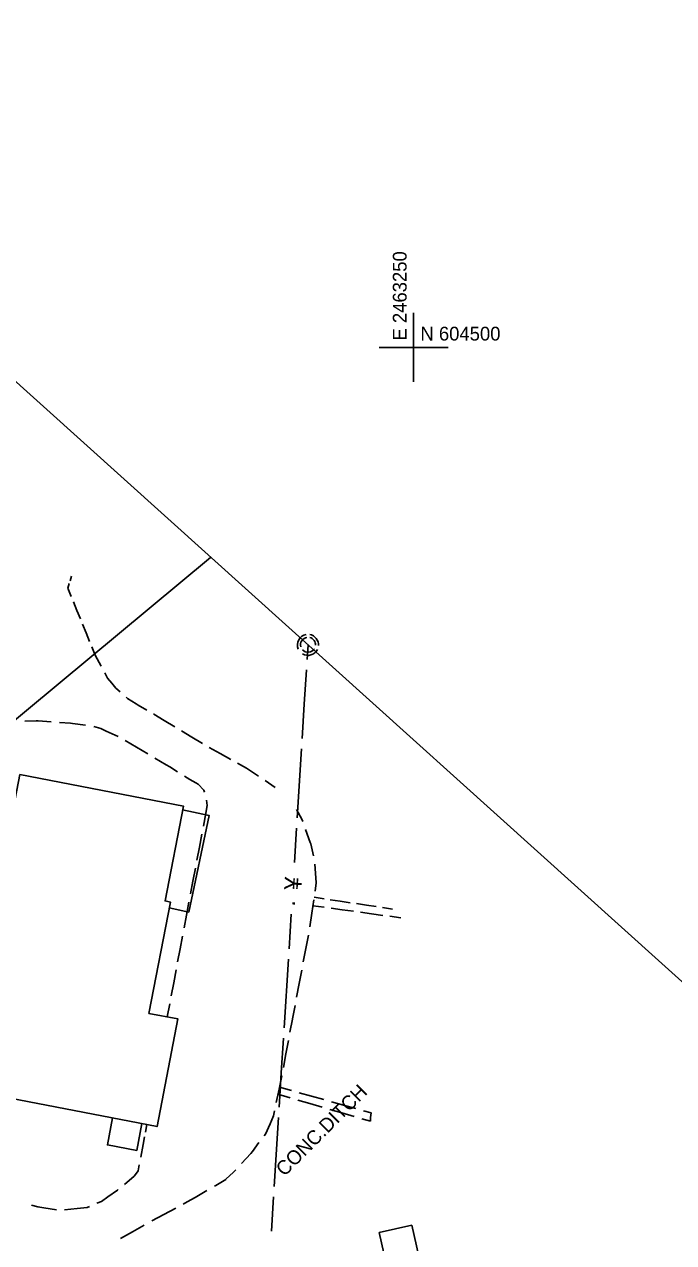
# Model space of a CAD drawing. Extents: x 2443269 to 2494951, y 591171 to 622130.
# Drawn here: x 2463137.2 to 2463325.4, y 604240.6 to 604593.6 of the extents above; entities that cross this region are included whole.
import ezdxf

# ---------------------------------------------------------------- set-up
doc = ezdxf.new("R2010")
doc.units = 0
for name, color, linetype in [('SURVEY - CENTERLINE - Existing Roads', 7, 'Continuous'), ('SURVEY - CONTROL - Grid', 7, 'Continuous'), ('SURVEY - CONTROL - Grid Text', 7, 'Continuous'), ('SURVEY - DRAINAGE - Bridges', 7, 'Continuous'), ('SURVEY - DRAINAGE - Pipes and Culverts Text', 7, 'Continuous'), ('SURVEY - NON-TRANSPORTATION - Buildings', 7, 'Continuous'), ('SURVEY - NON-TRANSPORTATION - Features', 7, 'Continuous'), ('SURVEY - PROPERTY - Property Lines', 7, 'Continuous'), ('SURVEY - TRANSPORTATION - Features', 7, 'Continuous'), ('SURVEY - UTILITIES - Sanitary Sewer with Text', 7, 'Continuous')]:
    doc.layers.add(name, color=color, linetype=linetype)

# ---------------------------------------------------------------- blocks, each defined once
blk = doc.blocks.new('xmh')
at = {"layer": 'SURVEY - CENTERLINE - Existing Roads'}
for p, q in [((-2.948, 0.825), (-3.065, 0.141)), ((-3.065, 0.141), (-3.065, 0.141)), ((-3.065, 0.141), (-3.03, -0.551)), ((-2.684, 1.466), (-2.948, 0.825)), ((-2.948, 0.825), (-2.948, 0.825)), ((-2.286, 2.034), (-2.684, 1.466)), ((-2.684, 1.466), (-2.684, 1.466)), ((-1.773, 2.501), (-2.286, 2.034)), ((-2.286, 2.034), (-2.286, 2.034)), ((-2.167, 0.395), (-2.198, -0.058)), ((-2.039, 0.831), (-2.167, 0.395)), ((-2.167, 0.395), (-2.167, 0.395)), ((-1.822, 1.23), (-2.039, 0.831)), ((-2.039, 0.831), (-2.039, 0.831)), ((-1.525, 1.574), (-1.822, 1.23)), ((-1.822, 1.23), (-1.822, 1.23)), ((-1.171, 2.844), (-1.773, 2.501)), ((-1.773, 2.501), (-1.773, 2.501)), ((-1.161, 1.847), (-1.525, 1.574)), ((-1.525, 1.574), (-1.525, 1.574)), ((-0.508, 3.048), (-1.171, 2.844)), ((-1.171, 2.844), (-1.171, 2.844)), ((-0.748, 2.036), (-1.161, 1.847)), ((-1.161, 1.847), (-1.161, 1.847)), ((-0.304, 2.133), (-0.748, 2.036)), ((-0.748, 2.036), (-0.748, 2.036)), ((1.042, 2.883), (0.508, 3.048)), ((0.864, 2.014), (0.508, 2.133)), ((1.194, 1.835), (0.864, 2.014)), ((0.864, 2.014), (0.864, 2.014)), ((1.539, 2.628), (1.042, 2.883)), ((1.042, 2.883), (1.042, 2.883)), ((1.487, 1.599), (1.194, 1.835)), ((1.194, 1.835), (1.194, 1.835)), ((1.734, 1.316), (1.487, 1.599)), ((1.487, 1.599), (1.487, 1.599)), ((1.985, 2.291), (1.539, 2.628)), ((1.539, 2.628), (1.539, 2.628)), ((1.927, 0.994), (1.734, 1.316)), ((1.734, 1.316), (1.734, 1.316)), ((2.061, 0.643), (1.927, 0.994)), ((1.927, 0.994), (1.927, 0.994)), ((2.366, 1.882), (1.985, 2.291)), ((1.985, 2.291), (1.985, 2.291)), ((2.13, 0.274), (2.061, 0.643)), ((2.061, 0.643), (2.061, 0.643)), ((2.133, -0.101), (2.13, 0.274)), ((2.13, 0.274), (2.13, 0.274)), ((2.671, 1.413), (2.366, 1.882)), ((2.366, 1.882), (2.366, 1.882)), ((2.89, 0.899), (2.671, 1.413)), ((2.671, 1.413), (2.671, 1.413)), ((3.017, 0.354), (2.89, 0.899)), ((2.89, 0.899), (2.89, 0.899)), ((3.048, -0.203), (3.017, 0.354)), ((3.017, 0.354), (3.017, 0.354)), ((-3.03, -0.551), (-3.03, -0.551)), ((-3.03, -0.551), (-2.844, -1.219)), ((-2.198, -0.058), (-2.198, -0.058)), ((-2.198, -0.058), (-2.133, -0.508)), ((-1.625, -1.422), (-1.25, -1.756)), ((-1.625, -2.54), (-1.054, -2.827)), ((-1.25, -1.756), (-1.25, -1.756)), ((-1.25, -1.756), (-0.808, -1.995)), ((-1.054, -2.827), (-1.054, -2.827)), ((-1.054, -2.827), (-0.436, -2.988)), ((-0.808, -1.995), (-0.808, -1.995)), ((-0.808, -1.995), (-0.323, -2.125)), ((-0.436, -2.988), (-0.436, -2.988)), ((-0.436, -2.988), (0.202, -3.016)), ((-0.323, -2.125), (-0.323, -2.125)), ((-0.323, -2.125), (0.178, -2.14)), ((0.178, -2.14), (0.67, -2.038)), ((0.178, -2.14), (0.178, -2.14)), ((0.202, -3.016), (0.832, -2.91)), ((0.202, -3.016), (0.202, -3.016)), ((0.67, -2.038), (1.125, -1.825)), ((0.67, -2.038), (0.67, -2.038)), ((0.832, -2.91), (1.426, -2.675)), ((0.832, -2.91), (0.832, -2.91)), ((1.125, -1.825), (1.518, -1.512)), ((1.125, -1.825), (1.125, -1.825)), ((1.426, -2.675), (1.958, -2.32)), ((1.426, -2.675), (1.426, -2.675)), ((1.518, -1.512), (1.828, -1.117)), ((1.518, -1.512), (1.518, -1.512)), ((1.958, -2.32), (2.403, -1.862)), ((1.958, -2.32), (1.958, -2.32)), ((2.403, -1.862), (2.743, -1.32)), ((2.403, -1.862), (2.403, -1.862))]:
    blk.add_line(p, q, dxfattribs=at)

msp = doc.modelspace()

# ---------------------------------------------------------------- linework, layer by layer
at = {"layer": 'SURVEY - CONTROL - Grid'}
for p, q in [((2463250, 604490), (2463250, 604510)), ((2463240, 604500), (2463260, 604500))]:
    msp.add_line(p, q, dxfattribs=at)
at = {"layer": 'SURVEY - DRAINAGE - Bridges'}
for p, q in [((2463221.198, 604340.721), (2463224.081, 604340.285)), ((2463225.882, 604340.012), (2463228.765, 604339.576)), ((2463224.082, 604337.808), (2463220.844, 604338.254)), ((2463220.844, 604338.254), (2463220.844, 604338.254)), ((2463229.345, 604337.085), (2463226.106, 604337.53)), ((2463228.765, 604339.576), (2463231.648, 604339.14)), ((2463232.583, 604336.639), (2463229.345, 604337.085)), ((2463233.449, 604338.867), (2463236.332, 604338.431)), ((2463236.332, 604338.431), (2463239.214, 604337.995)), ((2463241.016, 604337.722), (2463243.898, 604337.286)), ((2463243.898, 604337.286), (2463243.898, 604337.286)), ((2463237.845, 604335.916), (2463234.607, 604336.361)), ((2463241.084, 604335.47), (2463237.845, 604335.916)), ((2463246.346, 604334.747), (2463243.108, 604335.192)), ((2463210.696, 604283.634), (2463214.228, 604282.602)), ((2463214.669, 604284.709), (2463211.126, 604285.701)), ((2463211.126, 604285.701), (2463211.126, 604285.701)), ((2463220.427, 604283.097), (2463216.884, 604284.089)), ((2463216.435, 604281.956), (2463219.967, 604280.924)), ((2463219.967, 604280.924), (2463223.499, 604279.891)), ((2463223.97, 604282.104), (2463220.427, 604283.097)), ((2463229.728, 604280.492), (2463226.185, 604281.484)), ((2463233.271, 604279.5), (2463229.728, 604280.492)), ((2463225.706, 604279.245), (2463229.237, 604278.213)), ((2463229.237, 604278.213), (2463232.769, 604277.18)), ((2463234.976, 604276.535), (2463237.478, 604275.803)), ((2463237.685, 604278.264), (2463235.486, 604278.88)), ((2463237.478, 604275.803), (2463237.568, 604276.873)), ((2463237.568, 604276.873), (2463237.685, 604278.264))]:
    msp.add_line(p, q, dxfattribs=at)
at = {"layer": 'SURVEY - NON-TRANSPORTATION - Buildings'}
msp.add_lwpolyline([(2463116.966, 604285.626), (2463123.065, 604317.194), (2463124.427, 604316.932), (2463135.89, 604376.275), (2463183.285, 604367.119), (2463177.973, 604339.628), (2463179.512, 604339.33), (2463173.282, 604307.079), (2463181.697, 604305.455), (2463175.677, 604274.284)], close=True, dxfattribs=at)
at = {"layer": 'SURVEY - NON-TRANSPORTATION - Features'}
for points in [[(2463183.072, 604366.019), (2463190.769, 604364.386), (2463184.83, 604336.407), (2463179.181, 604337.607)], [(2463171.215, 604275.147), (2463169.794, 604267.384), (2463161.29, 604268.943), (2463162.727, 604276.784)]]:
    msp.add_lwpolyline(points, dxfattribs=at)
msp.add_lwpolyline([(2463242.061, 604234.635), (2463240.047, 604243.553), (2463249.482, 604245.685), (2463251.497, 604236.768)], close=True, dxfattribs=at)
at = {"layer": 'SURVEY - PROPERTY - Property Lines'}
msp.add_line((2463089.516, 604354.73), (2463191.13, 604439.187), dxfattribs=at)
msp.add_lwpolyline([(2462970.603, 604768.156), (2463088.693, 604641.661), (2463118.316, 604504.82), (2463394.014, 604256.663)], dxfattribs=at)
at = {"layer": 'SURVEY - TRANSPORTATION - Features'}
for p, q in [((2463150.453, 604432.407), (2463150.87, 604433.719)), ((2463150.87, 604433.719), (2463150.87, 604433.719)), ((2463149.755, 604430.281), (2463150.185, 604431.589)), ((2463150.769, 604427.812), (2463149.755, 604430.281)), ((2463149.755, 604430.281), (2463149.755, 604430.281)), ((2463152.418, 604423.799), (2463151.403, 604426.269)), ((2463153.432, 604421.33), (2463152.418, 604423.799)), ((2463155.081, 604417.317), (2463154.066, 604419.787)), ((2463156.095, 604414.848), (2463155.081, 604417.317)), ((2463157.744, 604410.836), (2463156.729, 604413.305)), ((2463159.45, 604407.686), (2463157.744, 604410.836)), ((2463157.744, 604410.836), (2463157.744, 604410.836)), ((2463161.323, 604404.228), (2463160.516, 604405.717)), ((2463162.524, 604402.771), (2463161.323, 604404.228)), ((2463163.751, 604401.282), (2463162.524, 604402.771)), ((2463164.989, 604400.187), (2463163.751, 604401.282)), ((2463167.094, 604398.326), (2463166.667, 604398.704)), ((2463169.639, 604396.716), (2463167.094, 604398.326)), ((2463170.175, 604396.377), (2463169.639, 604396.716)), ((2463172.731, 604394.908), (2463170.175, 604396.377)), ((2463174.709, 604393.772), (2463174.672, 604393.793)), ((2463177.739, 604391.941), (2463174.709, 604393.772)), ((2463137.384, 604391.683), (2463140.667, 604391.863)), ((2463140.667, 604391.863), (2463141.193, 604391.823)), ((2463141.193, 604391.823), (2463144.997, 604391.537)), ((2463147.375, 604391.358), (2463150.605, 604391.115)), ((2463150.605, 604391.115), (2463151.177, 604391.048)), ((2463151.177, 604391.048), (2463154.967, 604390.605)), ((2463157.307, 604390.197), (2463159.348, 604389.559)), ((2463159.348, 604389.559), (2463160.88, 604388.876)), ((2463180.804, 604390.088), (2463177.739, 604391.941)), ((2463160.88, 604388.876), (2463164.364, 604387.321)), ((2463166.44, 604386.154), (2463169.724, 604384.21)), ((2463185.786, 604387.077), (2463182.72, 604388.93)), ((2463188.849, 604385.225), (2463185.786, 604387.077)), ((2463169.724, 604384.21), (2463173.007, 604382.266)), ((2463188.852, 604385.224), (2463188.849, 604385.225)), ((2463193.938, 604382.393), (2463190.808, 604384.135)), ((2463197.068, 604380.65), (2463193.938, 604382.393)), ((2463175.059, 604381.051), (2463178.342, 604379.108)), ((2463178.342, 604379.108), (2463179.391, 604378.487)), ((2463201.549, 604378.155), (2463199.024, 604379.561)), ((2463179.391, 604378.487), (2463181.576, 604377.086)), ((2463183.603, 604375.829), (2463185.188, 604374.865)), ((2463202.126, 604377.773), (2463201.549, 604378.155)), ((2463205.11, 604375.792), (2463202.126, 604377.773)), ((2463185.188, 604374.865), (2463186.874, 604373.866)), ((2463186.874, 604373.866), (2463187.544, 604373.47)), ((2463187.544, 604373.47), (2463189.259, 604371.718)), ((2463189.259, 604371.718), (2463189.438, 604371.161)), ((2463207.98, 604373.887), (2463206.976, 604374.553)), ((2463209.919, 604372.512), (2463207.98, 604373.887)), ((2463190.005, 604368.853), (2463190.214, 604367.329)), ((2463189.791, 604365.092), (2463189.081, 604361.343)), ((2463190.214, 604367.329), (2463189.791, 604365.092)), ((2463217.626, 604363.382), (2463216.08, 604366.124)), ((2463216.08, 604366.124), (2463216.08, 604366.124)), ((2463217.894, 604362.625), (2463217.626, 604363.382)), ((2463188.638, 604359), (2463187.928, 604355.252)), ((2463220.04, 604356.574), (2463218.719, 604360.297)), ((2463187.928, 604355.252), (2463187.219, 604351.503)), ((2463220.191, 604356.147), (2463220.04, 604356.574)), ((2463221.021, 604352.748), (2463220.191, 604356.147)), ((2463186.776, 604349.16), (2463186.066, 604345.411)), ((2463221.684, 604346.372), (2463221.365, 604350.31)), ((2463186.066, 604345.411), (2463185.357, 604341.662)), ((2463221.448, 604342.451), (2463221.802, 604344.907)), ((2463221.802, 604344.907), (2463221.684, 604346.372)), ((2463220.533, 604336.096), (2463221.096, 604340.007)), ((2463184.913, 604339.319), (2463184.204, 604335.571)), ((2463184.204, 604335.571), (2463183.494, 604331.822)), ((2463219.969, 604332.186), (2463220.533, 604336.096)), ((2463183.051, 604329.479), (2463182.341, 604325.73)), ((2463218.785, 604325.876), (2463219.522, 604329.757)), ((2463218.047, 604321.994), (2463218.785, 604325.876)), ((2463182.341, 604325.73), (2463181.632, 604321.981)), ((2463181.188, 604319.638), (2463180.479, 604315.89)), ((2463216.849, 604315.686), (2463217.587, 604319.568)), ((2463180.479, 604315.89), (2463179.769, 604312.141)), ((2463216.112, 604311.804), (2463216.849, 604315.686)), ((2463179.326, 604309.798), (2463178.616, 604306.049)), ((2463214.914, 604305.497), (2463215.651, 604309.378)), ((2463214.186, 604301.613), (2463214.893, 604305.383)), ((2463214.893, 604305.383), (2463214.914, 604305.497)), ((2463213.002, 604295.303), (2463213.73, 604299.186)), ((2463212.274, 604291.419), (2463213.002, 604295.303)), ((2463211.005, 604285.126), (2463211.811, 604288.994)), ((2463210.199, 604281.258), (2463211.005, 604285.126)), ((2463208.433, 604275.116), (2463209.384, 604277.345)), ((2463209.384, 604277.345), (2463209.696, 604278.84)), ((2463172.711, 604274.858), (2463172.295, 604272.656)), ((2463207.137, 604272.076), (2463208.433, 604275.116)), ((2463172.035, 604271.28), (2463171.618, 604269.077)), ((2463203.341, 604267.007), (2463205.205, 604269.632)), ((2463206.727, 604271.576), (2463207.137, 604272.076)), ((2463171.618, 604269.077), (2463170.928, 604265.445)), ((2463171.618, 604269.077), (2463171.618, 604269.077)), ((2463200.153, 604263.578), (2463202.843, 604266.472)), ((2463202.843, 604266.472), (2463203.341, 604267.007)), ((2463170.497, 604263.175), (2463170.165, 604261.43)), ((2463169.031, 604259.885), (2463166.19, 604257.518)), ((2463169.145, 604259.98), (2463169.031, 604259.885)), ((2463170.165, 604261.43), (2463169.145, 604259.98)), ((2463192.649, 604257.181), (2463195.588, 604258.972)), ((2463195.588, 604258.972), (2463195.637, 604259.019)), ((2463195.637, 604259.019), (2463197.799, 604261.046)), ((2463197.799, 604261.046), (2463198.472, 604261.769)), ((2463164.174, 604255.839), (2463161.405, 604253.892)), ((2463164.414, 604256.039), (2463164.174, 604255.839)), ((2463186.699, 604253.763), (2463190.125, 604255.731)), ((2463192.266, 604256.961), (2463192.649, 604257.181)), ((2463159.574, 604252.604), (2463158.23, 604252.036)), ((2463161.405, 604253.892), (2463159.574, 604252.604)), ((2463183.255, 604251.828), (2463184.384, 604252.434)), ((2463184.384, 604252.434), (2463186.699, 604253.763)), ((2463141.126, 604250.977), (2463139.246, 604251.47)), ((2463142.86, 604250.71), (2463141.126, 604250.977)), ((2463146.515, 604250.148), (2463142.86, 604250.71)), ((2463152.484, 604250.52), (2463148.807, 604250.133)), ((2463155.359, 604250.823), (2463152.484, 604250.52)), ((2463156.102, 604251.137), (2463155.359, 604250.823)), ((2463174.115, 604246.925), (2463177.597, 604248.793)), ((2463177.597, 604248.793), (2463181.078, 604250.66)), ((2463168.508, 604243.797), (2463171.946, 604245.744)), ((2463165.07, 604241.851), (2463168.508, 604243.797))]:
    msp.add_line(p, q, dxfattribs=at)
at = {"layer": 'SURVEY - UTILITIES - Sanitary Sewer with Text'}
for p, q in [((2463219.158, 604409.627), (2463219.42, 604413.816)), ((2463218.346, 604396.652), (2463218.97, 604406.632)), ((2463217.721, 604386.672), (2463218.346, 604396.652)), ((2463216.284, 604363.716), (2463217.533, 604383.677)), ((2463215.472, 604350.742), (2463216.096, 604360.722)), ((2463213.91, 604325.791), (2463214.535, 604335.771)), ((2463212.473, 604302.836), (2463213.722, 604322.797)), ((2463211.661, 604289.861), (2463212.285, 604299.841)), ((2463211.036, 604279.881), (2463211.661, 604289.861)), ((2463209.599, 604256.925), (2463210.848, 604276.886)), ((2463208.787, 604243.951), (2463209.411, 604253.931))]:
    msp.add_line(p, q, dxfattribs=at)

# ---------------------------------------------------------------- block references
msp.add_blockref('xmh', (2463219.42, 604413.816), dxfattribs=at)

# ---------------------------------------------------------------- texts
at = {"layer": 'SURVEY - CONTROL - Grid Text'}
msp.add_text('E 2463250', height=4, rotation=90, dxfattribs=at).set_placement((2463248, 604502))
msp.add_text('N 604500', height=4, dxfattribs=at).set_placement((2463252, 604502))
at = {"layer": 'SURVEY - DRAINAGE - Pipes and Culverts Text'}
msp.add_text('CONC.DITCH', height=4.101, rotation=45, dxfattribs=at).set_placement((2463212.563, 604259.628))
at = {"layer": 'SURVEY - UTILITIES - Sanitary Sewer with Text'}
for s, p in [('¥', (2463217.472, 604342.684)), ('·', (2463217.16, 604337.694))]:
    msp.add_text(s, height=5, rotation=86.41802, dxfattribs=at).set_placement(p)

doc.saveas('drawing.dxf')
